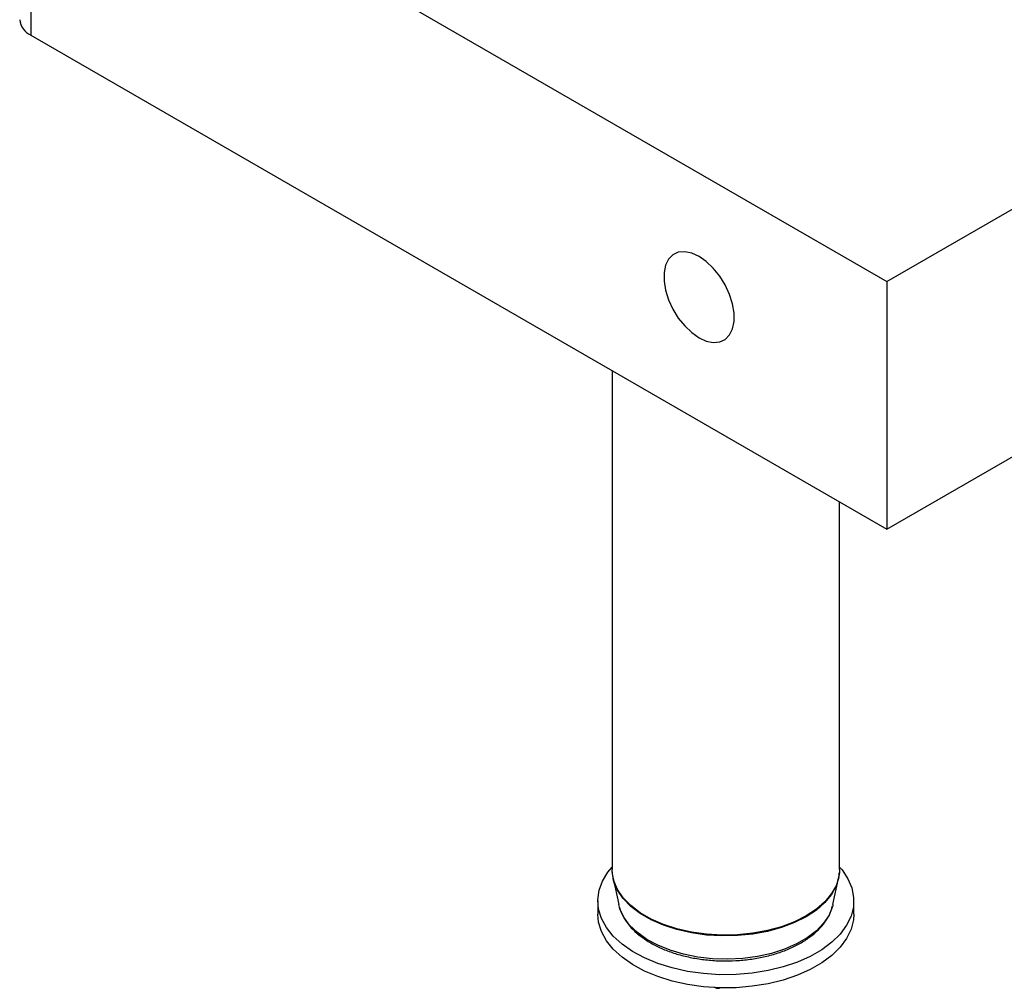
# Model space of a CAD drawing. Header units: inches. Extents: x 1802 to 2468, y -208 to -72.
# Tile 477 of 595: x 2220.62 to 2227.11, y -95.31 to -88.92. Entities that reach past the tile are written whole.
import ezdxf

# ---------------------------------------------------------------- set-up
doc = ezdxf.new("R2010")
doc.units = ezdxf.units.IN
doc.header["$LTSCALE"] = 0.5
doc.header["$MEASUREMENT"] = 0
doc.layers.add('DST-M-S', color=53, linetype='Continuous')

msp = doc.modelspace()

# ---------------------------------------------------------------- linework, layer by layer
at = {"layer": 'DST-M-S', "linetype": 'Continuous', "lineweight": 25}
for p, q in [((2226.33232, -90.64934), (2240.47446, -82.48526)), ((2226.33232, -92.28242), (2240.47446, -84.11834)), ((2220.68961, -87.39187), (2220.68961, -89.02496)), ((2220.68961, -87.39187), (2226.33232, -90.64934)), ((2220.68961, -89.02496), (2226.33232, -92.28242)), ((2224.92247, -90.47273), (2224.89396, -90.50158)), ((2224.95852, -90.45606), (2224.92247, -90.47273)), ((2225.00052, -90.45231), (2224.95852, -90.45606)), ((2225.04665, -90.46163), (2225.00052, -90.45231)), ((2225.09488, -90.48362), (2225.04665, -90.46163)), ((2225.14312, -90.51732), (2225.09488, -90.48362)), ((2224.87424, -90.54136), (2224.86415, -90.59032)), ((2224.89396, -90.50158), (2224.87424, -90.54136)), ((2225.18925, -90.56126), (2225.14312, -90.51732)), ((2224.86415, -90.59032), (2224.86415, -90.64633)), ((2225.23125, -90.61351), (2225.18925, -90.56126)), ((2225.26729, -90.67179), (2225.23125, -90.61351)), ((2224.86415, -90.64633), (2224.87424, -90.70694)), ((2225.2958, -90.73356), (2225.26729, -90.67179)), ((2226.33232, -90.64934), (2226.33232, -92.28242)), ((2224.87424, -90.70694), (2224.89396, -90.76949)), ((2225.31553, -90.79611), (2225.2958, -90.73356)), ((2224.89396, -90.76949), (2224.92247, -90.83126)), ((2225.32561, -90.85672), (2225.31553, -90.79611)), ((2224.92247, -90.83126), (2224.95852, -90.88954)), ((2225.32561, -90.91273), (2225.32561, -90.85672)), ((2224.95852, -90.88954), (2225.00052, -90.9418)), ((2225.00052, -90.9418), (2225.04665, -90.98573)), ((2225.31553, -90.96169), (2225.32561, -90.91273)), ((2225.04665, -90.98573), (2225.09488, -91.01943)), ((2225.26729, -91.03032), (2225.2958, -91.00147)), ((2225.2958, -91.00147), (2225.31553, -90.96169)), ((2225.09488, -91.01943), (2225.14312, -91.04142)), ((2225.14312, -91.04142), (2225.18925, -91.05075)), ((2225.18925, -91.05075), (2225.23125, -91.04699)), ((2225.23125, -91.04699), (2225.26729, -91.03032)), ((2224.52166, -91.23715), (2224.52166, -94.5255)), ((2226.02166, -94.5255), (2226.02166, -92.10308)), ((2224.49475, -94.54244), (2224.52166, -94.5093)), ((2226.02166, -94.5093), (2226.03762, -94.52817)), ((2224.45904, -94.60136), (2224.49475, -94.54244)), ((2224.52207, -94.53975), (2224.52166, -94.5255)), ((2224.5221, -94.54028), (2224.52207, -94.53975)), ((2224.53257, -94.59906), (2224.5221, -94.54028)), ((2226.01773, -94.56977), (2226.00034, -94.62801)), ((2226.01696, -94.57629), (2226.01522, -94.58501)), ((2226.02093, -94.54461), (2226.01773, -94.56977)), ((2226.02166, -94.5255), (2226.02093, -94.54461)), ((2226.03762, -94.52817), (2226.07658, -94.58639)), ((2224.43667, -94.66242), (2224.45904, -94.60136)), ((2224.5281, -94.58501), (2224.56556, -94.75709)), ((2224.53315, -94.60459), (2224.5281, -94.58501)), ((2224.5568, -94.65648), (2224.53257, -94.59906)), ((2224.53828, -94.62007), (2224.53315, -94.60459)), ((2224.55737, -94.66195), (2224.53828, -94.62007)), ((2225.99975, -94.63351), (2225.96881, -94.68979)), ((2226.00034, -94.62801), (2225.96937, -94.68433)), ((2225.97776, -94.75709), (2226.01522, -94.58501)), ((2226.01522, -94.58501), (2225.99975, -94.63351)), ((2226.07658, -94.58639), (2226.10233, -94.64701)), ((2224.42802, -94.72464), (2224.43667, -94.66242)), ((2224.59435, -94.71145), (2224.5568, -94.65648)), ((2224.59489, -94.71688), (2224.55737, -94.66195)), ((2225.96881, -94.68979), (2225.92488, -94.74311)), ((2225.96937, -94.68433), (2225.92541, -94.7377)), ((2226.10233, -94.64701), (2226.11443, -94.70903)), ((2224.42791, -94.73244), (2224.42791, -94.819)), ((2224.43322, -94.78698), (2224.42802, -94.72464)), ((2224.56975, -94.77363), (2224.56556, -94.75709)), ((2224.64452, -94.76296), (2224.59435, -94.71145)), ((2224.64502, -94.76835), (2224.59489, -94.71688)), ((2224.70638, -94.81004), (2224.64452, -94.76296)), ((2224.70683, -94.8154), (2224.64502, -94.76835)), ((2225.92488, -94.74311), (2225.86879, -94.79248)), ((2225.92541, -94.7377), (2225.86926, -94.78711)), ((2225.97455, -94.77015), (2225.95222, -94.82599)), ((2225.97622, -94.76376), (2225.97455, -94.77015)), ((2225.97776, -94.75709), (2225.97622, -94.76376)), ((2226.1127, -94.77144), (2226.09716, -94.83321)), ((2226.11443, -94.70903), (2226.1127, -94.77144)), ((2226.11541, -94.819), (2226.11541, -94.73244)), ((2224.43322, -94.87353), (2224.42791, -94.819)), ((2224.45218, -94.84843), (2224.43322, -94.78698)), ((2224.57308, -94.78427), (2224.56975, -94.77363)), ((2224.59878, -94.83963), (2224.57308, -94.78427)), ((2224.77876, -94.85183), (2224.70638, -94.81004)), ((2224.77915, -94.85715), (2224.70683, -94.8154)), ((2225.80157, -94.83699), (2225.72448, -94.87579)), ((2225.80199, -94.83165), (2225.72484, -94.87049)), ((2225.86879, -94.79248), (2225.80157, -94.83699)), ((2225.86926, -94.78711), (2225.80199, -94.83165)), ((2225.95222, -94.82599), (2225.91664, -94.8795)), ((2226.09716, -94.83321), (2226.06806, -94.89332)), ((2226.11541, -94.819), (2226.1127, -94.85799)), ((2224.45218, -94.93498), (2224.43322, -94.87353)), ((2224.4846, -94.90797), (2224.45218, -94.84843)), ((2224.63757, -94.89239), (2224.59878, -94.83963)), ((2224.68871, -94.94152), (2224.63757, -94.89239)), ((2224.86032, -94.88753), (2224.77876, -94.85183)), ((2224.86065, -94.89283), (2224.77915, -94.85715)), ((2224.94955, -94.9165), (2224.86032, -94.88753)), ((2224.9498, -94.92177), (2224.86065, -94.89283)), ((2225.72448, -94.87579), (2225.63895, -94.90818)), ((2225.72484, -94.87049), (2225.63924, -94.9029)), ((2225.91664, -94.8795), (2225.8685, -94.92963)), ((2226.06806, -94.89332), (2226.02589, -94.95079)), ((2226.1127, -94.85799), (2226.09716, -94.91976)), ((2224.4846, -94.99453), (2224.45218, -94.93498)), ((2224.52994, -94.96463), (2224.4846, -94.90797)), ((2224.58747, -95.01748), (2224.52994, -94.96463)), ((2224.75119, -94.98606), (2224.68871, -94.94152)), ((2225.04477, -94.93818), (2224.94955, -94.9165)), ((2225.04495, -94.94343), (2224.9498, -94.92177)), ((2225.14423, -94.95217), (2225.04477, -94.93818)), ((2225.14433, -94.95741), (2225.04495, -94.94343)), ((2225.24605, -94.95821), (2225.14423, -94.95217)), ((2225.24607, -94.96345), (2225.14433, -94.95741)), ((2225.34836, -94.95619), (2225.24605, -94.95821)), ((2225.3483, -94.96143), (2225.24607, -94.96345)), ((2225.44909, -94.9514), (2225.3483, -94.96143)), ((2225.44923, -94.94615), (2225.34836, -94.95619)), ((2225.54658, -94.93354), (2225.44909, -94.9514)), ((2225.5468, -94.92828), (2225.44923, -94.94615)), ((2225.63895, -94.90818), (2225.54658, -94.93354)), ((2225.63924, -94.9029), (2225.5468, -94.92828)), ((2225.8685, -94.92963), (2225.80875, -94.97541)), ((2226.02589, -94.95079), (2225.97133, -95.00468)), ((2226.09716, -94.91976), (2226.06806, -94.97987)), ((2224.52994, -95.05119), (2224.4846, -94.99453)), ((2224.65622, -95.06565), (2224.58747, -95.01748)), ((2224.8238, -95.02515), (2224.75119, -94.98606)), ((2224.90513, -95.05803), (2224.8238, -95.02515)), ((2225.73855, -95.01594), (2225.65925, -95.05043)), ((2225.80875, -94.97541), (2225.73855, -95.01594)), ((2225.97133, -95.00468), (2225.90528, -95.05409)), ((2226.06806, -94.97987), (2226.02589, -95.03734)), ((2224.58747, -95.10404), (2224.52994, -95.05119)), ((2224.73508, -95.10835), (2224.65622, -95.06565)), ((2224.99359, -95.08405), (2224.90513, -95.05803)), ((2225.08747, -95.10271), (2224.99359, -95.08405)), ((2225.57242, -95.07822), (2225.47973, -95.09876)), ((2225.65925, -95.05043), (2225.57242, -95.07822)), ((2225.90528, -95.05409), (2225.82883, -95.09823)), ((2225.97133, -95.09123), (2225.90528, -95.14065)), ((2226.02589, -95.03734), (2225.97133, -95.09123)), ((2224.65622, -95.1522), (2224.58747, -95.10404)), ((2224.73508, -95.1949), (2224.65622, -95.1522)), ((2224.82276, -95.14487), (2224.73508, -95.10835)), ((2224.9178, -95.17463), (2224.82276, -95.14487)), ((2225.18493, -95.11365), (2225.08747, -95.10271)), ((2225.28408, -95.11665), (2225.18493, -95.11365)), ((2225.38299, -95.11165), (2225.28408, -95.11665)), ((2225.47973, -95.09876), (2225.38299, -95.11165)), ((2225.74323, -95.13635), (2225.64989, -95.16785)), ((2225.82883, -95.09823), (2225.74323, -95.13635)), ((2225.90528, -95.14065), (2225.82883, -95.18478)), ((2224.82276, -95.23143), (2224.73508, -95.1949)), ((2225.01866, -95.19712), (2224.9178, -95.17463)), ((2225.12366, -95.21198), (2225.01866, -95.19712)), ((2225.2311, -95.21897), (2225.12366, -95.21198)), ((2225.33921, -95.21797), (2225.2311, -95.21897)), ((2225.4462, -95.20899), (2225.33921, -95.21797)), ((2225.55033, -95.1922), (2225.4462, -95.20899)), ((2225.64989, -95.16785), (2225.55033, -95.1922)), ((2225.74323, -95.22291), (2225.64989, -95.2544)), ((2225.82883, -95.18478), (2225.74323, -95.22291)), ((2224.9178, -95.26118), (2224.82276, -95.23143)), ((2225.01866, -95.28367), (2224.9178, -95.26118)), ((2225.12366, -95.29853), (2225.01866, -95.28367)), ((2225.55033, -95.27875), (2225.4462, -95.29555)), ((2225.64989, -95.2544), (2225.55033, -95.27875)), ((2225.2311, -95.30552), (2225.12366, -95.29853)), ((2225.33921, -95.30452), (2225.2311, -95.30552)), ((2225.4462, -95.29555), (2225.33921, -95.30452))]:
    msp.add_line(p, q, dxfattribs=at)
msp.add_arc((2220.7415, -88.91043), 0.12573, 185.694799, 245.625342, dxfattribs=at)
for points, knots in [([(2224.52298, -94.54121), (2224.52289, -94.54447), (2224.52231, -94.56724), (2224.52815, -94.59511), (2224.53829, -94.61842), (2224.54035, -94.62315)], [0, 0, 0, 0, 0.11746863, 0.82095549, 1, 1, 1, 1]), ([(2226.01696, -94.57544), (2226.01711, -94.57492), (2226.01988, -94.5655), (2226.01957, -94.55577), (2226.01928, -94.54658)], [0, 0, 0, 0, 0.0552607, 1, 1, 1, 1]), ([(2224.57137, -94.77517), (2224.57249, -94.78028), (2224.57772, -94.80428), (2224.59918, -94.84541), (2224.63547, -94.89739), (2224.68388, -94.94586), (2224.74252, -94.99015), (2224.8107, -95.02937), (2224.88698, -95.06277), (2224.96995, -95.0898), (2225.05808, -95.11002), (2225.14984, -95.12316), (2225.24366, -95.12902), (2225.33795, -95.12752), (2225.43111, -95.11869), (2225.52155, -95.10265), (2225.60775, -95.07963), (2225.68825, -95.04994), (2225.76166, -95.01396), (2225.82668, -94.97215), (2225.88213, -94.92508), (2225.92641, -94.87344), (2225.9591, -94.81973), (2225.97028, -94.78228), (2225.97562, -94.76441)], [0, 0, 0, 0, 0.0122285, 0.0574377, 0.1032793, 0.1498693, 0.1970276, 0.2444814, 0.292011, 0.3394978, 0.3869198, 0.4342843, 0.4816119, 0.5289279, 0.5762581, 0.6236235, 0.6710529, 0.718574, 0.7662083, 0.813959, 0.8617814, 0.9094907, 0.9567993, 1, 1, 1, 1]), ([(2225.19765, -95.30085), (2225.19881, -95.30168), (2225.20495, -95.30607), (2225.21666, -95.30898), (2225.22718, -95.30837), (2225.23062, -95.30817)], [0, 0, 0, 0, 0.1356231, 0.717882, 1, 1, 1, 1])]:
    msp.add_open_spline(points, degree=3, knots=knots, dxfattribs=at)

doc.saveas('drawing.dxf')
